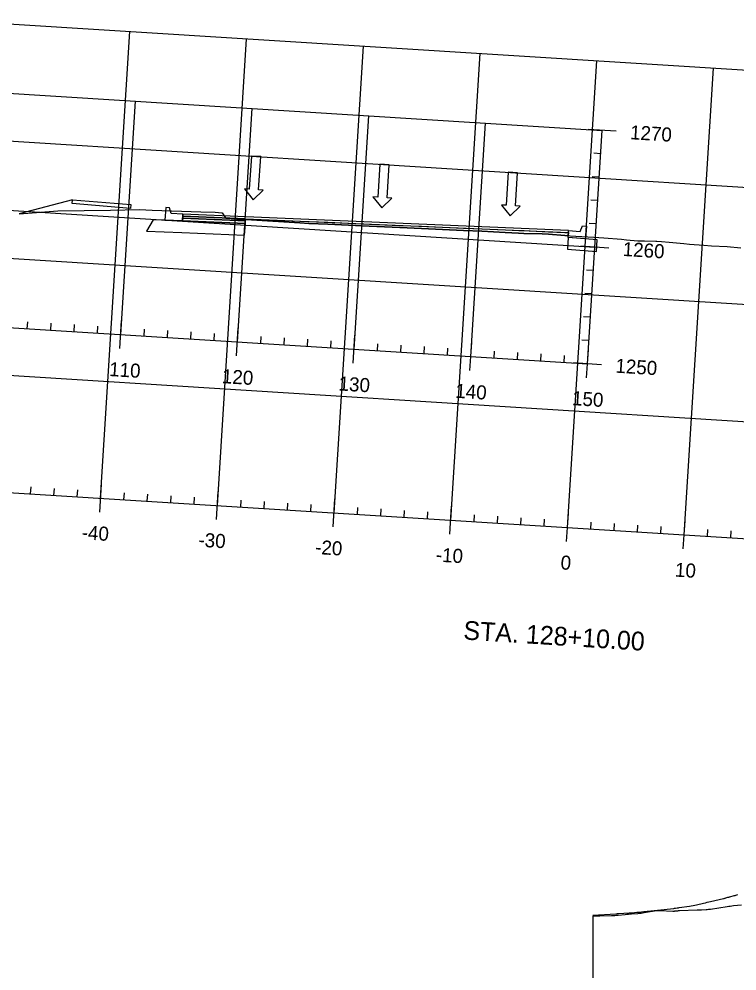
# Model space of a CAD drawing. Extents: x 658976 to 668721, y 639543 to 647196.
# Drawn here: x 660916.2 to 661223.2, y 641758.1 to 642165 of the extents above; entities that cross this region are included whole.
import ezdxf

# ---------------------------------------------------------------- set-up
doc = ezdxf.new("R2010")
doc.units = 0
for name, color, linetype in [('Ex_Major Contours', 7, 'Continuous'), ('R_Axis', 7, 'Continuous'), ('R_Axis Annot', 7, 'Continuous'), ('R_Exist Surface', 7, 'Continuous'), ('R_Fin Surface', 7, 'Continuous'), ('R_Grid', 7, 'Continuous'), ('R_MOT', 7, 'Continuous'), ('R_Proposed Const Limits', 7, 'Continuous'), ('R_Proposed Road', 7, 'Continuous'), ('R_Sub Surface', 7, 'Continuous')]:
    doc.layers.add(name, color=color, linetype=linetype)

msp = doc.modelspace()

# ---------------------------------------------------------------- linework, layer by layer
for points in [[(660986.27, 642081.64), (660981.27, 642081.86), (660980.6, 642084.4), (660978.93, 642084.51), (660978.59, 642079.05), (660986.09, 642078.73)], [(661151.15, 642074.59), (661156.14, 642074.18), (661157.12, 642076.62), (661158.79, 642076.52), (661158.45, 642071.06), (661150.97, 642071.68)]]:
    msp.add_lwpolyline(points, close=True)
at = {"layer": 'Ex_Major Contours'}
for points in [[(661161.51, 641781.89), (661171.34, 641782.56), (661171.64, 641782.58), (661172.15, 641782.61), (661172.24, 641782.62), (661172.32, 641782.62), (661172.41, 641782.63), (661172.49, 641782.63), (661179.31, 641783.12), (661180.31, 641783.19), (661181.3, 641783.27), (661182.29, 641783.36), (661183.28, 641783.45), (661189.25, 641784.04), (661189.27, 641784.04), (661189.31, 641784.04), (661196.04, 641784.82), (661196.24, 641784.84), (661196.44, 641784.87), (661196.64, 641784.89), (661196.83, 641784.92), (661197.62, 641785.04), (661197.82, 641785.07), (661198.01, 641785.1), (661198.21, 641785.13), (661198.41, 641785.16), (661202.85, 641785.85), (661203.61, 641785.98), (661204.37, 641786.11), (661205.13, 641786.26), (661205.88, 641786.43), (661208.9, 641787.11), (661209.65, 641787.28), (661210.41, 641787.45), (661211.16, 641787.63), (661211.91, 641787.8), (661217.45, 641789.09), (661217.68, 641789.14), (661217.91, 641789.2), (661218.14, 641789.26), (661218.36, 641789.32), (661219.27, 641789.57), (661219.5, 641789.63), (661219.72, 641789.7), (661219.95, 641789.76), (661220.18, 641789.82), (661221.98, 641790.31), (661222.36, 641790.41), (661222.73, 641790.52), (661223.1, 641790.64), (661223.47, 641790.76)], [(661161.68, 641753.1), (661161.68, 641781.57), (661161.68, 641781.58), (661161.69, 641781.59), (661161.69, 641781.6), (661161.7, 641781.61), (661161.75, 641781.64), (661161.77, 641781.64), (661161.78, 641781.65), (661161.79, 641781.65), (661161.81, 641781.65), (661163.46, 641781.66), (661163.74, 641781.66), (661164.02, 641781.67), (661164.3, 641781.67), (661164.58, 641781.68), (661169.48, 641781.79), (661170.21, 641781.82), (661170.94, 641781.86), (661171.66, 641781.91), (661172.39, 641781.98), (661175.39, 641782.29), (661176.06, 641782.35), (661176.74, 641782.42), (661177.42, 641782.47), (661178.09, 641782.52), (661180.8, 641782.7), (661181.48, 641782.75), (661182.15, 641782.83), (661182.83, 641782.91), (661183.5, 641783.02), (661188.82, 641783.93), (661188.93, 641783.94), (661189.05, 641783.96), (661189.16, 641783.96), (661189.27, 641783.97), (661189.73, 641783.97), (661189.85, 641783.97), (661189.96, 641783.97), (661190.08, 641783.97), (661190.19, 641783.96), (661195.68, 641783.72), (661195.77, 641783.71), (661195.86, 641783.71), (661195.95, 641783.71), (661196.04, 641783.71), (661196.41, 641783.72), (661196.5, 641783.72), (661196.59, 641783.73), (661196.68, 641783.73), (661196.78, 641783.74), (661197.61, 641783.81), (661197.68, 641783.82), (661197.76, 641783.83), (661197.84, 641783.83), (661197.92, 641783.84), (661198.23, 641783.87), (661198.31, 641783.88), (661198.38, 641783.89), (661198.46, 641783.89), (661198.54, 641783.89), (661206.14, 641784.19), (661206.62, 641784.21), (661207.11, 641784.23), (661207.59, 641784.25), (661208.07, 641784.27), (661210, 641784.37), (661210.48, 641784.4), (661210.96, 641784.44), (661211.44, 641784.5), (661211.91, 641784.56), (661218.93, 641785.66), (661219.62, 641785.76), (661220.32, 641785.86), (661221.01, 641785.95), (661221.71, 641786.04), (661225.05, 641786.43)]]:
    msp.add_lwpolyline(points, dxfattribs=at)
at = {"layer": 'R_Axis'}
for p, q in [((661159.27, 642017.62), (661165.54, 642117.43)), ((661171.52, 642117.05), (661159.55, 642117.8)), ((659662.22, 642111.64), (661159.27, 642017.62)), ((661164.91, 642107.45), (661161.91, 642107.63)), ((661164.28, 642097.47), (661161.29, 642097.65)), ((661163.66, 642087.49), (661160.66, 642087.67)), ((661163.03, 642077.51), (661160.03, 642077.69)), ((661168.39, 642067.15), (661156.41, 642067.9)), ((661161.77, 642057.54), (661158.78, 642057.73)), ((661161.15, 642047.56), (661158.15, 642047.75)), ((660919.74, 642032.67), (660919.93, 642035.66)), ((660959.28, 642024.17), (660960.04, 642036.15)), ((661160.52, 642037.58), (661157.53, 642037.77)), ((660929.72, 642032.04), (660929.91, 642035.03)), ((660939.7, 642031.41), (660939.89, 642034.41)), ((660949.68, 642030.79), (660949.87, 642033.78)), ((660969.64, 642029.53), (660969.83, 642032.53)), ((660979.62, 642028.91), (660979.81, 642031.9)), ((660989.6, 642028.28), (660989.79, 642031.27)), ((661009.19, 642021.04), (661009.94, 642033.01)), ((660999.58, 642027.65), (660999.77, 642030.65)), ((661019.54, 642026.4), (661019.73, 642029.39)), ((661029.52, 642025.77), (661029.71, 642028.77)), ((661039.5, 642025.14), (661039.69, 642028.14)), ((661049.48, 642024.52), (661049.67, 642027.51)), ((661059.09, 642017.9), (661059.84, 642029.88)), ((661159.89, 642027.6), (661156.9, 642027.79)), ((661069.44, 642023.26), (661069.63, 642026.26)), ((661079.42, 642022.64), (661079.61, 642025.63)), ((661089.4, 642022.01), (661089.59, 642025)), ((661099.39, 642021.38), (661099.57, 642024.38)), ((661108.99, 642014.77), (661109.74, 642026.75)), ((661119.35, 642020.13), (661119.53, 642023.12)), ((661158.89, 642011.63), (661159.64, 642023.61)), ((661129.33, 642019.5), (661129.51, 642022.5)), ((661139.31, 642018.88), (661139.49, 642021.87)), ((661149.29, 642018.25), (661149.48, 642021.24)), ((661165.26, 642017.25), (661153.28, 642018)), ((660402.17, 641994.63), (661899.22, 641900.61)), ((660950.71, 641954.16), (660951.46, 641966.14)), ((660921.15, 641962.03), (660921.33, 641965.03)), ((660931.13, 641961.41), (660931.31, 641964.4)), ((660941.11, 641960.78), (660941.29, 641963.77)), ((660961.07, 641959.53), (660961.25, 641962.52)), ((661000.61, 641951.03), (661001.36, 641963.01)), ((660971.05, 641958.9), (660971.23, 641961.89)), ((660981.03, 641958.27), (660981.22, 641961.27)), ((660991.01, 641957.65), (660991.2, 641960.64)), ((661010.97, 641956.39), (661011.16, 641959.39)), ((661020.95, 641955.77), (661021.14, 641958.76)), ((661030.93, 641955.14), (661031.12, 641958.13)), ((661050.51, 641947.9), (661051.27, 641959.87)), ((661040.91, 641954.51), (661041.1, 641957.51)), ((661060.87, 641953.26), (661061.06, 641956.25)), ((661070.85, 641952.63), (661071.04, 641955.63)), ((661080.83, 641952), (661081.02, 641955)), ((661090.81, 641951.38), (661091, 641954.37)), ((661100.41, 641944.76), (661101.17, 641956.74)), ((661110.77, 641950.12), (661110.96, 641953.12)), ((661120.75, 641949.5), (661120.94, 641952.49)), ((661130.73, 641948.87), (661130.92, 641951.86)), ((661140.71, 641948.24), (661140.9, 641951.24)), ((661150.32, 641941.63), (661151.07, 641953.61)), ((661160.67, 641946.99), (661160.86, 641949.98)), ((661200.22, 641938.49), (661200.97, 641950.47)), ((661170.65, 641946.36), (661170.84, 641949.36)), ((661180.63, 641945.74), (661180.82, 641948.73)), ((661190.61, 641945.11), (661190.8, 641948.1)), ((661210.57, 641943.86), (661210.76, 641946.85)), ((661220.56, 641943.23), (661220.74, 641946.22))]:
    msp.add_line(p, q, dxfattribs=at)
at = {"layer": 'R_Exist Surface'}
msp.add_lwpolyline([(660916.3, 642081.78), (660932.78, 642083.03), (660955.28, 642083.36), (660967.68, 642083.59), (660973.12, 642083.31), (660993.94, 642082.66), (661000.04, 642082.43), (661002.84, 642082.16), (661003.12, 642082.14), (661004.43, 642080.1), (661004.57, 642079.88), (661009.14, 642079.57), (661009.71, 642079.54), (661015.59, 642079.16), (661036.19, 642077.89), (661040.14, 642077.66), (661048.24, 642077.28), (661065.97, 642076.51), (661078.98, 642075.88), (661088.29, 642075.48), (661106.22, 642074.61), (661114.13, 642074.3), (661124.11, 642073.83), (661129.77, 642073.44), (661132.1, 642073.32), (661139.86, 642073.21), (661142.52, 642073.11), (661149.51, 642072.49), (661154.29, 642072.19), (661161.96, 642071.8), (661166.22, 642071.49), (661173.83, 642070.9), (661175.98, 642070.66), (661180.8, 642070.22), (661183.6, 642070.17), (661188.42, 642070.1), (661188.92, 642070.05), (661190.86, 642069.88), (661194.13, 642069.6), (661200.38, 642069.06), (661202.92, 642068.84), (661209.03, 642068.31), (661212.25, 642068.15), (661219.02, 642067.75), (661224.86, 642067.2)], dxfattribs=at)
at = {"layer": 'R_Fin Surface'}
for points in [[(661013.04, 642078.83), (660986.16, 642079.97), (660986.09, 642078.73), (661012.96, 642077.58)], [(661013.09, 642079.66), (660986.22, 642080.81), (660986.16, 642079.97), (661013.04, 642078.83)], [(661013.09, 642079.66), (661015.62, 642079.55), (661036.24, 642078.67), (661040.19, 642078.5), (661048.3, 642078.15), (661066.02, 642077.39), (661079.04, 642076.84), (661088.35, 642076.44), (661106.28, 642075.67), (661114.19, 642075.34), (661124.18, 642074.91), (661129.84, 642074.67), (661132.18, 642074.57), (661139.93, 642074.24), (661142.59, 642074.12), (661149.59, 642073.82), (661151.1, 642073.76), (661151.01, 642072.4), (661149.51, 642072.49), (661142.52, 642073.11), (661139.86, 642073.21), (661132.1, 642073.32), (661129.77, 642073.44), (661124.11, 642073.83), (661114.13, 642074.3), (661106.22, 642074.61), (661088.29, 642075.48), (661078.98, 642075.88), (661065.97, 642076.51), (661048.24, 642077.28), (661040.14, 642077.66), (661036.19, 642077.89), (661015.59, 642079.16), (661013.07, 642079.32)]]:
    msp.add_lwpolyline(points, close=True, dxfattribs=at)
at = {"layer": 'R_Grid'}
for p, q in [((659668.48, 642211.45), (661165.54, 642117.43)), ((660414.7, 642194.23), (661911.75, 642100.21)), ((659665.35, 642161.55), (661162.4, 642067.52)), ((660951.09, 641960.15), (660963.62, 642159.76)), ((661000.99, 641957.02), (661013.52, 642156.63)), ((661050.89, 641953.88), (661063.43, 642153.49)), ((661100.79, 641950.75), (661113.33, 642150.36)), ((661150.69, 641947.62), (661163.23, 642147.22)), ((660411.57, 642144.33), (661908.62, 642050.31)), ((661200.59, 641944.48), (661213.13, 642144.09)), ((660959.66, 642030.16), (660965.93, 642129.96)), ((661009.56, 642027.03), (661015.83, 642126.83)), ((661059.46, 642023.89), (661065.73, 642123.69)), ((661109.37, 642020.76), (661115.63, 642120.56)), ((661159.27, 642017.62), (661165.54, 642117.43)), ((659662.22, 642111.64), (661159.27, 642017.62)), ((660408.44, 642094.43), (661905.49, 642000.41)), ((660405.3, 642044.53), (661902.35, 641950.51)), ((660402.17, 641994.63), (661899.22, 641900.61))]:
    msp.add_line(p, q, dxfattribs=at)
at = {"layer": 'R_MOT'}
for p, q in [((661015.54, 642106.48), (661014.65, 642092.31)), ((661019.53, 642106.23), (661015.54, 642106.48)), ((661018.64, 642092.06), (661019.53, 642106.23)), ((661070.43, 642103.04), (661069.54, 642088.86)), ((661074.42, 642102.78), (661070.43, 642103.04)), ((661073.53, 642088.61), (661074.42, 642102.78)), ((661125.32, 642099.59), (661124.43, 642085.41)), ((661129.31, 642099.34), (661125.32, 642099.59)), ((661128.42, 642085.16), (661129.31, 642099.34)), ((661014.65, 642092.31), (661012.65, 642092.43)), ((661012.65, 642092.43), (661016.37, 642087.8)), ((661016.37, 642087.8), (661020.63, 642091.93)), ((661020.63, 642091.93), (661018.64, 642092.06)), ((661069.54, 642088.86), (661067.54, 642088.98)), ((661067.54, 642088.98), (661071.26, 642084.36)), ((661071.26, 642084.36), (661075.53, 642088.48)), ((661075.53, 642088.48), (661073.53, 642088.61)), ((661124.43, 642085.41), (661122.43, 642085.54)), ((661122.43, 642085.54), (661126.15, 642080.91)), ((661126.15, 642080.91), (661130.42, 642085.04)), ((661130.42, 642085.04), (661128.42, 642085.16))]:
    msp.add_line(p, q, dxfattribs=at)
at = {"layer": 'R_Proposed Const Limits'}
msp.add_lwpolyline([(660939.07, 642087.81), (660916.3, 642081.78)], dxfattribs=at)
msp.add_lwpolyline([(660986.27, 642081.64), (660986.22, 642080.81), (661013.09, 642079.66), (661151.1, 642073.76), (661151.15, 642074.59), (661013.14, 642080.49)], close=True, dxfattribs=at)
at = {"layer": 'R_Proposed Road'}
msp.add_lwpolyline([(660939.07, 642087.81), (660963.99, 642085.75), (660963.88, 642084.08), (660938.96, 642086.15)], close=True, dxfattribs=at)
at = {"layer": 'R_Sub Surface'}
for points in [[(661012.96, 642077.58), (660986.09, 642078.73), (660978.59, 642079.05), (660973.6, 642079.26), (660970.76, 642074.38), (660985.77, 642073.74), (661012.65, 642072.59)], [(661150.97, 642071.68), (661150.65, 642066.69), (661163.12, 642065.66), (661163.43, 642070.65)]]:
    msp.add_lwpolyline(points, close=True, dxfattribs=at)

# ---------------------------------------------------------------- texts
at = {"layer": 'R_Axis Annot'}
for s, height, p in [('1270', 6, (661177.32, 642113.68)), ('1260', 6, (661174.19, 642063.78)), ('1250', 6, (661171.06, 642013.88)), ('110', 6, (660954.6, 642012.44)), ('120', 6, (661002.8, 642009.41)), ('130', 6, (661052.7, 642006.28)), ('140', 6, (661102.6, 642003.15)), ('150', 6, (661152.51, 642000.01)), ('-40', 6, (660942.86, 641942.63)), ('-30', 6, (660992.77, 641939.5)), ('-20', 6, (661042.67, 641936.37)), ('-10', 6, (661094.27, 641933.13)), ('0', 6, (661147.61, 641929.78)), ('10', 6, (661196.52, 641926.7)), ('STA. 128+10.00', 8, (661106.01, 641899.82))]:
    msp.add_text(s, height=height, rotation=356.4063, dxfattribs=at).set_placement(p)

doc.saveas('drawing.dxf')
